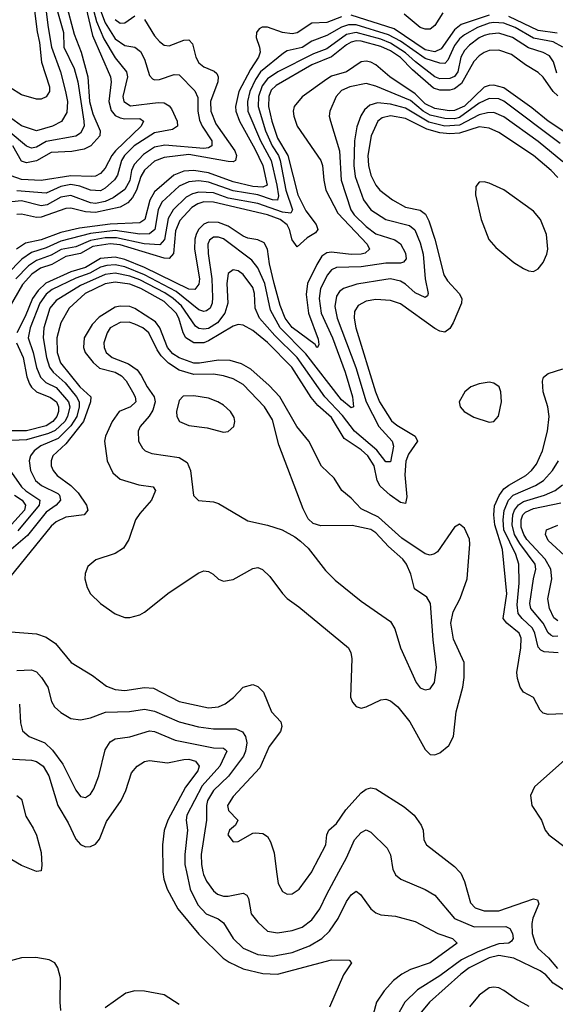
# Model space of a CAD drawing. Header units: inches. Extents: x 884549 to 1028252, y 526810 to 653624.
# Tile 490 of 656: x 944942 to 947119, y 589462 to 593462. Entities that reach past the tile are written whole.
import ezdxf

# ---------------------------------------------------------------- set-up
doc = ezdxf.new("R2010")
doc.units = ezdxf.units.IN
doc.header["$MEASUREMENT"] = 0
doc.layers.add('A9548', color=7, linetype='Continuous')
doc.layers.add('A9549', color=7, linetype='Continuous')

msp = doc.modelspace()

# ---------------------------------------------------------------- linework, layer by layer
at = {"layer": 'A9548', "color": 5}
for points, elevation in [([(945524.6, 590000), (945528, 589970), (945541.1, 589930), (945584.5, 589850), (945670, 589746.7), (945769.4, 589649.4), (945793.2, 589633.2), (945850, 589606.5), (945930, 589586.5), (945990, 589584.4), (946210, 589642.2), (946280.7, 589640.7), (946290.3, 589630), (946258.8, 589581.2), (946202, 589450)], 2520), ([(945620.2, 590000), (945635.5, 589930), (945665.6, 589865.6), (945700.1, 589830), (945749.3, 589809.3), (945770, 589793.5), (945810, 589728.8), (945850, 589690.1), (945910, 589664.6), (945970, 589657.5), (946050, 589671.9), (946120.7, 589699.3), (946170.2, 589729.8), (946201.4, 589758.6), (946237.2, 589810), (946270, 589879.2), (946290, 589907.3), (946310, 589921.5), (946327.8, 589907.8), (946370, 589850.3), (946390, 589834), (946410, 589826), (946470, 589820.6), (946550, 589798.4), (946642, 589750), (946701.3, 589730), (946720.3, 589710), (946610, 589629.9), (946530, 589602.9), (946495.1, 589584.9), (946461.8, 589558.2), (946423.5, 589516.5), (946393.1, 589470), (946360.1, 589350)], 2540), ([(945686.9, 590000), (945689, 589990), (945701.6, 589961.6), (945730, 589922.7), (945746.4, 589910), (945770, 589901.5), (945790, 589901.1), (945850, 589914), (945865.6, 589905.6), (945872.1, 589892.1), (945883.6, 589830), (945910, 589795.7), (945950, 589758.7), (945990, 589752.1), (946050, 589761.6), (946090, 589776), (946130, 589804.8), (946162.1, 589850), (946189.9, 589910), (946238.9, 590000)], 2560), ([(945986.6, 590000), (945992.6, 589952.6), (946010, 589920.9), (946030, 589909.2), (946050, 589910.2), (946077.6, 589930), (946129, 590000)], 2580), ([(946463.8, 590000), (946470, 589987.6), (946491.6, 589970), (946590, 589928.5), (946630, 589905), (946710.1, 589810), (946790, 589777.2), (946917.6, 589777.6), (946935, 589770), (946945.3, 589750), (946947.5, 589730), (946941.8, 589718.2), (946930.4, 589710), (946890, 589707.5), (946862.1, 589697.9), (946804.4, 589675.6), (946737.9, 589642.1), (946650, 589578.2), (946559.4, 589520.6), (946507.4, 589470), (946406.8, 589293.2)], 2560), ([(946730.2, 590000), (946734.9, 589994.9), (946750, 589960.5), (946774.3, 589874.3), (946793.3, 589853.3), (946830, 589842), (946890, 589841.3), (947030, 589890.8), (947046.4, 589886.4), (947051.6, 589870), (947028, 589812), (947023.7, 589790), (947025.2, 589750), (947036.9, 589710), (947050, 589688.8), (947091.4, 589651.4), (947127.6, 589607.6)], 2580), ([(945110, 589437.2), (945106.4, 589470), (945108.2, 589570), (945097.8, 589610), (945085.4, 589630), (945062.4, 589642.4), (945008.3, 589651.7), (944950, 589651), (944890, 589634.5)], 2520), ([(947210, 589484), (947110, 589548.5), (947081.3, 589581.3), (947058.1, 589598.1), (946950, 589648.9), (946890, 589659.7), (946850, 589651), (946769.7, 589610), (946735.5, 589584.5), (946607.2, 589470), (946473.4, 589310)], 2580), ([(945590, 589460.8), (945530, 589500.4), (945450, 589516), (945410, 589516.7), (945373.3, 589506.7), (945290, 589447.9)], 2520), ([(947013.6, 589453.6), (946961.9, 589481.9), (946910, 589518.3), (946890, 589528.5), (946870, 589531.8), (946850, 589528.5), (946810, 589498.8), (946770, 589451.6)], 2620)]:
    msp.add_lwpolyline(points, dxfattribs=dict(at, elevation=elevation))
at = {"layer": 'A9549', "color": 5}
for points, elevation in [([(945042.9, 593550), (945058, 593430), (945071.9, 593350), (945108.1, 593250), (945128.7, 593170), (945136.3, 593130), (945134.4, 593085.6), (945111.9, 593048.1), (945075.2, 593030), (945010, 593010.4), (944950, 593030.4), (944890, 593073.8)], 2240), ([(945202.6, 593550), (945237.6, 593397.6), (945311.2, 593230), (945313.4, 593210), (945304.2, 593130), (945313.8, 593093.8), (945330, 593073.2), (945350, 593063.3), (945370, 593059.1), (945430, 593060.8), (945445, 593050), (945435.9, 593030), (945331.7, 592930), (945316.5, 592910), (945290, 592858.5), (945270, 592837.1), (945250, 592826.6), (945235.2, 592824.8), (945150, 592827.3), (945030, 592808.9), (944950, 592812.9), (944908.1, 592828.1)], 2320), ([(944998.2, 593530), (945012.6, 593412.6), (945023.1, 593370), (945030.7, 593290), (945062.7, 593190), (945063.9, 593170), (945050, 593148.9), (945030, 593139), (945010, 593139.8), (944950, 593156.5), (944806.6, 593246.6)], 2220), ([(945266.4, 593510), (945289.1, 593449.1), (945330, 593384.4), (945370, 593357.2), (945410, 593350.8), (945433.2, 593333.2), (945450, 593302), (945470, 593234.9), (945482, 593222), (945490, 593217.8), (945510, 593219.3), (945570, 593240.1), (945590, 593238.3), (945653.6, 593173.6), (945665.8, 593145.8), (945666.7, 593090), (945673.3, 593053.3), (945683.7, 593030), (945723.2, 592970), (945723.8, 592950), (945710, 592941.8), (945690, 592938.2), (945532.4, 592952.4), (945490, 592944.3), (945445, 592915), (945406.8, 592873.2), (945397, 592850), (945390, 592808.4), (945370, 592772.8), (945322.2, 592737.8), (945290, 592722.9), (945250, 592715.6), (945230, 592718), (945150, 592747.3), (945110, 592740.8), (945053.2, 592710), (945030, 592705.4), (944950, 592726), (944910, 592721.8)], 2360), ([(945130.4, 593530), (945163.9, 593403.9), (945192.1, 593330), (945219.2, 593230), (945225.3, 593130), (945240, 593080), (945269.6, 593010.4), (945268.2, 592990), (945231.2, 592950), (945204, 592936), (945154, 592926), (945070, 592922.6), (945010, 592889.2), (944970, 592880.4), (944950, 592887.9), (944914.8, 592950)], 2280), ([(945234.6, 593530), (945254.5, 593454.5), (945283.9, 593383.9), (945330, 593306.7), (945375.7, 593250), (945380.3, 593230), (945361.1, 593150), (945365.7, 593130), (945392.3, 593112.3), (945505.4, 593125.4), (945530, 593124.6), (945550, 593112.6), (945559.4, 593099.4), (945581.7, 593050), (945583.9, 593030), (945563.3, 593016.7), (945490, 593001.9), (945408.1, 592950), (945368, 592910), (945356.6, 592890), (945339.4, 592830), (945327.8, 592812.2), (945290, 592777.3), (945270, 592767.1), (945230, 592769.1), (945186.5, 592786.5), (945150, 592793), (945110, 592785.1), (945050, 592757.8), (944930, 592767)], 2340), ([(945095.4, 593495.4), (945120.5, 593410), (945122, 593350), (945163.8, 593263.8), (945178.5, 593210), (945203, 593050), (945203.8, 593030), (945190, 593000.6), (945170, 592988.7), (945050, 592966.7), (945010, 592944.9), (944990, 592940.1), (944970, 592948.3), (944903.6, 593003.6)], 2260), ([(946250, 593473.4), (946190, 593451.4), (946130, 593448.3), (946070.6, 593409.4), (946050, 593405.1), (946009.9, 593409.9), (945950, 593432.4), (945928.2, 593431.8), (945915.6, 593424.4), (945904.3, 593410), (945902.7, 593390), (945917.3, 593350), (945919.9, 593330), (945913.4, 593310), (945880.2, 593259.8), (945833.3, 593170), (945818.7, 593110), (945820.8, 593090), (945835.8, 593050), (945898.1, 592938.1), (945930.3, 592870.3), (945947.4, 592790), (945930, 592781.1), (945890, 592784.9), (945810, 592803.4), (945710, 592840.1), (945650, 592849.4), (945610, 592846.1), (945568.5, 592830), (945490, 592763.4), (945470.9, 592729.1), (945451.2, 592650), (945430, 592636.2), (945310, 592631.8), (945185.3, 592614.7), (945110, 592598.2), (945030, 592567.8), (944965.4, 592554.6), (944928.6, 592530)], 2420), ([(945330, 593463), (945350, 593447.4), (945370, 593448.9), (945410, 593477.5)], 2380), ([(946850, 593481), (946736.8, 593443.2), (946710, 593421.1), (946655.9, 593344.1), (946630, 593331.9), (946590, 593339.6), (946464.8, 593424.8), (946290, 593480.6)], 2420), ([(946662.4, 593490), (946630, 593437.9), (946610, 593424.2), (946590, 593423), (946570, 593430.4), (946505.1, 593485.1)], 2380), ([(947127.2, 593407.2), (947050, 593418.2), (946930, 593475.1)], 2420), ([(947149.5, 593350), (947110, 593372.3), (947030, 593387.6), (946955.8, 593430), (946910, 593448.6), (946870, 593451.3), (946850, 593447.5), (946803, 593430), (946750, 593401.3), (946730, 593384), (946710, 593357.4), (946682.5, 593297.5), (946670, 593284.8), (946650, 593285.7), (946590, 593304), (946490, 593374.8), (946441, 593401), (946310, 593441.3), (946279.2, 593440.8), (946250, 593432.4), (946190, 593398.1), (946130, 593375.5), (946090, 593348.6), (946030, 593336), (946013.8, 593326.2), (945920.7, 593250), (945900.2, 593219.8), (945877.7, 593170), (945867.5, 593130), (945868.9, 593090), (945920.5, 592970), (945964.4, 592890), (945987.9, 592790), (945993.6, 592746.4), (945990.4, 592729.6), (945970, 592729.8), (945910, 592750.1), (945810, 592766.5), (945710, 592802), (945670, 592806.9), (945630, 592804.1), (945590, 592785.9), (945519.4, 592720.6), (945504.9, 592690), (945492, 592610), (945470, 592592.8), (945430, 592590.6), (945330, 592605.3), (945230, 592593.5), (945110, 592562.3), (945050, 592535.2), (944990, 592517), (944950.6, 592489.4), (944891.2, 592428.8)], 2440), ([(945450, 593462.7), (945490, 593397.2), (945510, 593373), (945530, 593359), (945550, 593356.6), (945610, 593379.6), (945630, 593380.2), (945644, 593364), (945658.7, 593310), (945670, 593287.5), (945690, 593270.7), (945733.2, 593253.2), (945743.2, 593243.2), (945749, 593230), (945747.6, 593210), (945717.7, 593130), (945718.8, 593090), (945739.7, 593039.7), (945817.2, 592930), (945823.7, 592910), (945819.8, 592890), (945810, 592885.3), (945790, 592885.6), (945630, 592914), (945530, 592902.6), (945490, 592887), (945450, 592851), (945434.9, 592825.1), (945416.4, 592770), (945400.1, 592739.9), (945381.6, 592718.4), (945350, 592700), (945250, 592678.4), (945210, 592681.6), (945150, 592696.1), (945130, 592695.5), (945030, 592660.1), (945010, 592659.1), (944950, 592671.7), (944930, 592670.2)], 2380), ([(947125.1, 593245.1), (947111.6, 593291.6), (947095.2, 593315.2), (947070, 593329.2), (947010, 593348.3), (946945.4, 593390), (946890, 593407), (946850, 593403.9), (946830, 593397.3), (946810, 593388.1), (946770, 593359.1), (946750, 593337), (946735.1, 593310), (946723.1, 593250), (946710, 593231.6), (946690, 593222.6), (946650, 593222.3), (946630, 593229.7), (946550.7, 593290.7), (946510, 593328.1), (946450, 593366.9), (946410, 593382.4), (946310, 593410), (946270, 593402.2), (946190, 593344.3), (946136.3, 593323.7), (945991, 593250), (945950, 593221.8), (945927.2, 593192.8), (945913, 593150), (945911.7, 593110), (945941.5, 593010), (945967.8, 592950), (945994.2, 592910), (946001.3, 592890), (946024.4, 592770), (946051.5, 592690), (946044.2, 592675.8), (946010, 592680), (945910, 592715.8), (945790, 592737.4), (945730, 592758.1), (945670, 592761.9), (945644.8, 592755.2), (945619.2, 592740.8), (945565.9, 592690), (945545.8, 592654.2), (945531.3, 592568.7), (945511.9, 592548.1), (945448.1, 592551.9), (945336.2, 592576.3), (945290, 592575.4), (945230, 592565.7), (945170, 592539.4), (945111.4, 592528.6), (945070, 592505.5), (945010, 592484), (944978.1, 592461.9), (944927.1, 592410)], 2460), ([(947130, 593153.2), (947110, 593170.3), (947070, 593228.8), (947050, 593247.8), (946998.5, 593278.5), (946941.2, 593321.2), (946890, 593338.5), (946850, 593336.9), (946830, 593329.5), (946810, 593315.1), (946787.9, 593292.1), (946737.7, 593202.3), (946710, 593180.8), (946690, 593176.3), (946650, 593175.4), (946623.8, 593183.8), (946538.3, 593258.3), (946490, 593309.1), (946450, 593335.9), (946410, 593353.4), (946330, 593374.8), (946310, 593376), (946290, 593371.5), (946270, 593360.5), (946210, 593311.3), (946130, 593279.4), (945985, 593195), (945964.2, 593175.8), (945954.2, 593150), (945953.7, 593110), (945966.7, 593050), (945990, 592980.3), (946031.8, 592910), (946073.1, 592750), (946105.8, 592685.8), (946147.2, 592630), (946154.4, 592610), (946144, 592596), (946110, 592576.4), (946070, 592539.9), (946050, 592567.7), (946039.3, 592610), (946029.1, 592629.1), (946001.4, 592650), (945950, 592668.9), (945730, 592721.4), (945690, 592722.8), (945665.7, 592714.3), (945641.4, 592698.6), (945593.5, 592646.5), (945575.2, 592604.8), (945567.4, 592512.6), (945550, 592492.4), (945530, 592493.1), (945350, 592547.4), (945310, 592552), (945239.9, 592540.1), (945190, 592512.1), (945130, 592500.5), (945072.8, 592467.2), (945027.1, 592452.9), (944992.2, 592427.8), (944953.9, 592386.1), (944898.4, 592290)], 2480), ([(947162.3, 593002.3), (947090, 593050.5), (947023.9, 593103.9), (946910, 593184.9), (946870, 593196.2), (946850, 593195.1), (946830, 593187.5), (946750, 593111.3), (946710, 593093.7), (946687.7, 593092.3), (946630, 593100.8), (946590, 593120.8), (946550, 593160.4), (946446.3, 593230), (946390, 593278.7), (946370, 593289.9), (946350, 593293.4), (946329.5, 593290.5), (946270.2, 593249.8), (946210, 593232.9), (946190, 593221.2), (946090, 593148.4), (946058.2, 593110), (946053.8, 593090), (946056.1, 593070), (946070.5, 593030), (946166.6, 592890), (946173.3, 592870), (946177.8, 592810), (946186.5, 592770), (946235.7, 592675.7), (946355, 592550), (946363.6, 592530), (946346, 592514), (946330, 592508.9), (946290, 592508.2), (946210, 592517.5), (946190, 592514.5), (946170, 592501.2), (946150, 592467.7), (946112.5, 592390), (946105.9, 592345.9), (946116.5, 592270), (946155.3, 592164.7), (946157.8, 592142.2), (946152.4, 592130), (946149.3, 592130), (946142.6, 592142.6), (946050, 592211), (946021.1, 592250), (946000.5, 592300.5), (945976.3, 592390), (945957.1, 592470), (945949.2, 592529.2), (945935.2, 592555.2), (945910, 592567.7), (945870, 592574.3), (945850, 592583), (945790, 592623.1), (945750, 592638.1), (945710, 592639.3), (945690, 592631), (945669.6, 592610.4), (945659.1, 592590), (945653.5, 592570), (945652.9, 592530), (945672.4, 592410), (945670, 592387.4), (945654.3, 592365.7), (945630, 592367.4), (945450, 592455), (945370, 592487.7), (945330, 592498), (945270, 592491.5), (945210, 592455.6), (945150, 592438.4), (945048.4, 592391.6), (945017.5, 592362.5), (944994.4, 592330), (944964.2, 592255.8), (944931, 592190)], 2520), ([(947138.9, 592958.9), (946910, 593131.8), (946890, 593140.6), (946850, 593142.2), (946810, 593122.8), (946730, 593065), (946710, 593059.1), (946670, 593060.1), (946610, 593074.3), (946582, 593090), (946530, 593133.4), (946390, 593192.2), (946350, 593203.2), (946284.4, 593190), (946250, 593174.6), (946228.6, 593150), (946203.2, 593090), (946200.7, 593070), (946205.4, 593050), (946241.6, 592930), (946249.1, 592810), (946288.5, 592690), (946301.5, 592670), (946350, 592621.7), (946390, 592591.8), (946467.3, 592567.3), (946490, 592551.9), (946510, 592514), (946512.6, 592490), (946502.7, 592477.3), (946490, 592473.2), (946430, 592473), (946330, 592457.9), (946230, 592456), (946210, 592445.6), (946193.8, 592426.2), (946165.1, 592370), (946159.2, 592330), (946167.4, 592270), (946213.1, 592170), (946265.3, 592030), (946295.3, 591930), (946299.2, 591890), (946290, 591884.6), (946250, 591917.9), (946104.6, 592104.6), (946000.5, 592210), (945961.5, 592281.5), (945938.6, 592390), (945910, 592454.6), (945885.4, 592485.4), (945770, 592572.1), (945750, 592579.2), (945730, 592578.6), (945713.5, 592566.5), (945706.4, 592550), (945707.7, 592512.3), (945722.5, 592410), (945726.1, 592333.9), (945724.3, 592310), (945716.8, 592290), (945701.1, 592278.9), (945690, 592276), (945670, 592283.1), (945577.9, 592357.9), (945450, 592425), (945370, 592457.8), (945330, 592466.4), (945296.1, 592463.9), (945270, 592456.1), (945227.8, 592432.2), (945170, 592411.4), (945074, 592366), (945050, 592347.6), (945023.4, 592310), (944984.8, 592210), (944977.2, 592170), (944997.3, 592110), (945010, 592049.4), (945027, 592010), (945048.2, 591988.2), (945090, 591967.6), (945140.7, 591910), (945146.3, 591890), (945137.1, 591850), (945125.5, 591830), (945086.7, 591793.3), (945059.3, 591780.7), (944970, 591754.7), (944910, 591752)], 2540), ([(947150, 592884.7), (947050, 592967.3), (946910, 593067.7), (946870, 593084.7), (946844.1, 593084.1), (946810, 593075.8), (946730, 593033.6), (946670, 593029.7), (946605.6, 593045.6), (946510, 593102.4), (946450, 593118.7), (946396, 593124), (946364.8, 593115.2), (946343.6, 593096.4), (946328.5, 593071.5), (946312.7, 593027.3), (946302.8, 592970), (946299.8, 592870), (946305.1, 592825.1), (946339.9, 592730), (946370, 592689.6), (946430, 592651), (946526.1, 592626.1), (946548.1, 592608.1), (946570, 592555.2), (946582.4, 592510), (946590.7, 592410), (946602, 592350), (946599.8, 592340.2), (946590, 592333.5), (946550, 592352.9), (946510, 592388.3), (946490, 592399.2), (946450, 592408.7), (946430, 592407.2), (946312.9, 592387.1), (946258, 592370), (946242.3, 592357.7), (946230, 592339.3), (946223.5, 592296.5), (946233.1, 592250), (946309.1, 592049.1), (946350.8, 591910), (946401.4, 591810), (946455.7, 591750), (946461.9, 591730), (946450, 591666), (946430, 591666.2), (946393.4, 591713.4), (946303.5, 591790), (946254, 591854), (946183, 591930), (946070, 592089.6), (945979.7, 592179.7), (945917.3, 592250), (945899.9, 592290), (945896.8, 592350), (945890, 592374.6), (945850, 592427.2), (945830, 592441.2), (945810, 592445.5), (945789.3, 592430.7), (945783.7, 592390), (945787.7, 592310), (945775.9, 592270), (945745.6, 592230), (945710, 592208.1), (945690, 592204.5), (945670, 592207.1), (945657.1, 592217.1), (945599.7, 592299.7), (945566.6, 592330), (945532, 592352), (945430, 592404.9), (945390, 592420.1), (945330, 592432.1), (945290, 592426.7), (945190, 592382.5), (945090, 592321.4), (945064.4, 592290), (945040.7, 592210), (945037.2, 592170), (945050.8, 592090), (945063.9, 592050), (945077.8, 592030), (945126.8, 591986.8), (945173.7, 591930), (945184.3, 591910), (945184.1, 591890), (945174.5, 591850), (945150, 591811.6), (945098.7, 591761.3), (945028.5, 591731.5), (945000.6, 591710), (944986.6, 591690), (944980.6, 591670), (944986.5, 591630), (945006.8, 591590), (945030.3, 591570.3), (945096.7, 591536.7), (945104.6, 591530), (945108.7, 591510), (945090.1, 591490), (945050, 591460.9), (944974, 591366), (944908.2, 591310)], 2560), ([(947130, 592820.7), (947102.1, 592850), (947030, 592909.9), (946890, 593003.4), (946850, 593022.1), (946810, 593026.8), (946730, 593000.7), (946690, 592998.6), (946650, 593002.8), (946597.4, 593017.4), (946510, 593060.6), (946448.8, 593071.2), (946416.1, 593063.9), (946398.5, 593050), (946370.4, 592990), (946357.8, 592910), (946359.5, 592870), (946369.7, 592830), (946389.6, 592790), (946406.1, 592770), (946456.8, 592730), (946510, 592700.7), (946570, 592687.7), (946591.9, 592671.9), (946605, 592645), (946629.5, 592570), (946665.5, 592425.5), (946680.7, 592400.7), (946728.7, 592350), (946739.3, 592330), (946738.6, 592310), (946703.5, 592230), (946690, 592207), (946670, 592192.7), (946650, 592196.2), (946630, 592207.9), (946490, 592307.5), (946450, 592322), (946390, 592326), (946350, 592318.4), (946318.5, 592301.5), (946303.1, 592276.9), (946301.5, 592250), (946309.1, 592210), (946388.1, 591950), (946404.6, 591910), (946452.8, 591832.8), (946474.6, 591814.6), (946549.4, 591770), (946559.4, 591750), (946522.6, 591697.4), (946511, 591669), (946507.1, 591612.9), (946516, 591524), (946510, 591496.5), (946490, 591500.8), (946448, 591530), (946406.8, 591566.8), (946395, 591590), (946383.2, 591650), (946356.8, 591690), (946330, 591714.7), (946261.3, 591761.3), (946210, 591845.4), (946154.2, 591894.2), (946126.9, 591926.9), (946048.3, 592050), (945950, 592150.5), (945890, 592198.8), (945850, 592220.8), (945830, 592223.2), (945810, 592217.3), (945710, 592157.3), (945690, 592149.7), (945650, 592149.5), (945617.3, 592170), (945606.7, 592190), (945589.5, 592250), (945578, 592270), (945530, 592316.7), (945434.1, 592370), (945390, 592387.5), (945330, 592395.5), (945290, 592388.7), (945208, 592350), (945143.2, 592290), (945109.1, 592230.9), (945093, 592170), (945093.9, 592110), (945107.6, 592067.6), (945186.9, 591970), (945231.9, 591930), (945229.8, 591910), (945201, 591830), (945130, 591739.6), (945077.2, 591690), (945070.6, 591670), (945070.6, 591650), (945077.8, 591630), (945094, 591610), (945149.8, 591569.8), (945179.9, 591539.9), (945214.4, 591490), (945218.6, 591470), (945204.2, 591450), (945130, 591440.6), (945090, 591421.8), (945070, 591404.4), (944902.1, 591197.9)], 2580), ([(944929.6, 592150), (944955.8, 592090), (944971.6, 592011.6), (944982.6, 591982.6), (944990, 591968.9), (945010, 591950), (945067.9, 591927.9), (945091.2, 591910), (945100.6, 591890), (945100.2, 591870), (945092.7, 591850), (945077.4, 591830), (945050, 591812.7), (944970, 591791.7), (944910, 591791.4)], 2520), ([(947183.3, 590643.3), (947090, 590638.8), (947070, 590644.9), (947057.3, 590657.3), (947030, 590708.5), (946990, 590729.8), (946976.8, 590750), (946965, 590785), (946963.4, 590810), (946979.6, 590910), (946980.9, 590950), (946971.7, 590970), (946921.6, 591010), (946906.7, 591030), (946922.6, 591130), (946904.1, 591310), (946873.4, 591410), (946869.7, 591450.3), (946872.4, 591487.6), (946891, 591529), (946910, 591555.6), (946930, 591571.7), (946999.4, 591610), (947023.1, 591630), (947043.1, 591656.9), (947067.4, 591710), (947087.9, 591790), (947093.9, 591850), (947089.1, 591890), (947070.3, 591950), (947066.6, 591993.4), (947071.8, 592010), (947090, 592025.2), (947150, 592043.8)], 2580), ([(947130.3, 590890.3), (947073.8, 590893.8), (947060.7, 590900.7), (947050, 590913.5), (947036.5, 590970), (947026.7, 590990), (946983.9, 591030), (946968.8, 591050), (946964.6, 591084.6), (946972.9, 591172.9), (946971.6, 591250), (946958.3, 591290), (946910.3, 591390), (946907.1, 591430), (946911.8, 591468.2), (946929.5, 591510), (946947.7, 591530), (947039, 591570), (947070.6, 591589.4), (947107.9, 591630), (947131.7, 591670)], 2560), ([(944889.8, 591649.8), (944950, 591563.9), (944967.4, 591547.4), (945024.3, 591510), (945021.4, 591490), (944934.9, 591385.1)], 2540), ([(947130, 590957.1), (947110, 590955.8), (947101.2, 590961.2), (947090, 590970.8), (947069.8, 591010.2), (947020.3, 591070), (947015, 591090), (947029.9, 591190), (947040.5, 591230), (947037.4, 591250), (946974.4, 591334.4), (946953.4, 591370), (946943.3, 591410), (946947, 591450), (946953.8, 591470), (946969, 591491), (946990, 591504.3), (947075, 591530), (947118.4, 591550), (947148.2, 591571.8)], 2540), ([(944920.9, 591530), (944952, 591510), (944966.4, 591490), (944961.5, 591470), (944909.3, 591410.7)], 2520), ([(947130, 591019.7), (947112.6, 591032.6), (947095.6, 591070), (947089.5, 591109.5), (947105.5, 591190), (947101.5, 591230), (947077.4, 591270), (947003.6, 591350), (946990.9, 591370.9), (946980.9, 591400.9), (946980.1, 591430), (946987.3, 591450), (946998.5, 591461.5), (947030, 591475.8), (947141, 591499)], 2520), ([(947172.9, 591270), (947090, 591346.9), (947079.6, 591370), (947083.4, 591390), (947130, 591408.3)], 2480), ([(944890, 590976.9), (945010, 590966.8), (945050, 590952.9), (945087.2, 590927.2), (945151.5, 590850), (945238.2, 590798.2), (945295, 590755), (945330, 590740.4), (945370, 590737.4), (945450, 590748.6), (945486.1, 590746.1), (945590, 590692.2), (945710, 590665.8), (945750, 590670.8), (945777.2, 590682.8), (945811.2, 590708.8), (945850, 590750.2), (945890, 590760.7), (945910, 590753.4), (945933, 590730), (945966, 590650), (946003.2, 590610), (946008.1, 590590), (946002.8, 590570), (945956.1, 590510), (945917.7, 590422.3), (945810, 590306.2), (945786.5, 590270), (945791, 590250), (945829.2, 590210), (945819.5, 590190), (945794.3, 590170), (945787.8, 590150), (945810, 590121.6), (945830, 590123.7), (945890, 590157.4), (945900.9, 590159.1), (945930, 590156.5), (945950, 590143.1), (945962.2, 590122.2), (945976.9, 590076.9), (945986.6, 590000)], 2580), ([(944930, 590817.8), (944990, 590821.2), (945010, 590812.5), (945030.9, 590790), (945056.8, 590750), (945071.8, 590691.8), (945084, 590670), (945110, 590647.1), (945150, 590623.2), (945190, 590617.1), (945230, 590626), (945290.7, 590649.3), (945388.7, 590651.3), (945450, 590661.3), (945490, 590653.3), (945590, 590609.3), (945668.6, 590588.6), (945730, 590580.6), (945821, 590581), (945848.4, 590568.4), (945860.2, 590550), (945864.8, 590524.8), (945860.1, 590490), (945851.2, 590470), (945790.9, 590389.1), (945730, 590330.8), (945705.4, 590290), (945700.9, 590270), (945700.8, 590210), (945679.5, 590070), (945680.6, 590030), (945686.9, 590000)], 2560), ([(944941.6, 590681.6), (944945.2, 590605.2), (944953.2, 590573.2), (944981.1, 590550), (945043.8, 590523.8), (945074.9, 590494.9), (945117.6, 590437.6), (945170, 590331.7), (945190, 590306.3), (945210, 590301.7), (945230, 590315.3), (945243.1, 590336.9), (945263.9, 590390), (945290, 590495.8), (945310, 590527.7), (945330, 590540.7), (945390, 590548.6), (945470, 590573), (945490, 590570.1), (945574.7, 590534.7), (945730, 590504.2), (945770, 590503), (945777.8, 590497.8), (945784.4, 590490), (945756.3, 590430), (945683.5, 590350), (945621.1, 590230), (945618.3, 590210), (945624.8, 590170), (945612.9, 590070), (945613.7, 590030), (945620.2, 590000)], 2540), ([(944870, 590460.1), (944990, 590454.2), (945010, 590448.5), (945037.5, 590430), (945060.9, 590390), (945097.5, 590270), (945139.4, 590199.4), (945170, 590132.8), (945190, 590111.6), (945210, 590101.9), (945230, 590102.6), (945250, 590113), (945266.7, 590133.3), (945294.8, 590205.2), (945354.3, 590290), (945374.2, 590330), (945397, 590403), (945419.3, 590430), (945450, 590447.8), (945470, 590452.8), (945543.6, 590443.6), (945610, 590456.7), (945630, 590457.6), (945656.1, 590450), (945672.3, 590430), (945666.5, 590410), (945615.8, 590344.2), (945544.8, 590210), (945530, 590168), (945522.9, 590110), (945524.1, 590004.1), (945524.6, 590000)], 2520), ([(947170, 590465.8), (947034.7, 590345.3), (947018, 590310), (947024, 590270), (947062.7, 590210), (947078.3, 590170), (947092.7, 590150), (947252.8, 590030)], 2620), ([(944930.6, 590310.6), (944950, 590294.8), (944966.9, 590226.9), (944997.6, 590177.6), (945010, 590148.8), (945030, 590079.1), (945032.8, 590027.2), (945030, 590004), (945010, 590001.7), (944950, 590026.4), (944910, 590049.4)], 2480), ([(946129, 590000), (946130, 590001.3), (946186.4, 590110), (946190.6, 590150), (946198.4, 590170), (946230, 590196.3), (946268.4, 590251.6), (946330, 590320.7), (946350, 590336.5), (946370, 590341.8), (946390, 590337.6), (946504.4, 590264.4), (946545, 590230), (946573.8, 590190), (946581.8, 590170), (946584.2, 590130), (946595.6, 590110), (946710, 590022), (946730.2, 590000)], 2580), ([(946238.9, 590000), (946270, 590057.2), (946303, 590130), (946330, 590159.7), (946350, 590171.3), (946370, 590162), (946436.1, 590096.1), (946449.5, 590069.5), (946458.8, 590010), (946463.8, 590000)], 2560)]:
    msp.add_lwpolyline(points, dxfattribs=dict(at, elevation=elevation))
for points, elevation in [([(946830, 592803.1), (946810, 592801.6), (946795.8, 592784.2), (946794.4, 592750), (946817.9, 592650), (946849.6, 592569.6), (946877, 592537), (946950, 592476.2), (946990, 592451.3), (947010, 592442.3), (947030, 592439.5), (947050, 592450.3), (947070, 592475.3), (947085.2, 592510), (947088.5, 592530), (947082.9, 592590), (947059.4, 592650), (947030, 592683.8), (946910, 592770.6), (946850, 592798.2)], 2620), ([(945350, 592298.9), (945330, 592293.7), (945265.8, 592254.2), (945236.5, 592223.5), (945203.9, 592170), (945201, 592130), (945208.7, 592110), (945240.6, 592070), (945266.9, 592046.9), (945330, 592030), (945355.9, 592015.9), (945374.5, 591994.5), (945400.6, 591950), (945411.2, 591930), (945413.7, 591910), (945391.9, 591890), (945346.7, 591870), (945318.6, 591830), (945291.6, 591770), (945287.2, 591750), (945297.4, 591670), (945320.7, 591620.7), (945350, 591595.3), (945426.9, 591573.1), (945484.1, 591564.1), (945493.7, 591550), (945478.4, 591510), (945430, 591456.5), (945412.8, 591430), (945386.3, 591350), (945364.7, 591315.3), (945330, 591293.1), (945252.3, 591267.7), (945219.5, 591240.5), (945208.4, 591211.6), (945207.6, 591190), (945215.9, 591155.9), (945230.2, 591130), (945270, 591090.9), (945330, 591048.6), (945370, 591033.7), (945390, 591032.9), (945430, 591044.1), (945450, 591055.4), (945550, 591134.5), (945670, 591214.3), (945690, 591222.6), (945710, 591220.3), (945729.1, 591209.1), (945750, 591188.7), (945770, 591180.9), (945810, 591188.4), (945890, 591232.9), (945910, 591236.2), (945928.7, 591228.7), (945959.4, 591199.4), (946010, 591130.3), (946030, 591110.2), (946076.9, 591076.9), (946278.2, 590910), (946288.4, 590890), (946292.6, 590867.4), (946287.3, 590710), (946294.6, 590690), (946310, 590672), (946330, 590665.5), (946350, 590670.2), (946410, 590698.9), (946430, 590701.5), (946450, 590694.3), (946478.9, 590670), (946527.8, 590610), (946590, 590496.5), (946610, 590477.4), (946630, 590475), (946650, 590483), (946686.7, 590513.3), (946704.9, 590550), (946716.7, 590650), (946742.8, 590750), (946748.7, 590790), (946748.5, 590850), (946705.4, 590945.4), (946694.6, 591010), (946703.8, 591056.2), (946732.4, 591110), (946760.4, 591190), (946771.6, 591331.6), (946770, 591352), (946750, 591396.2), (946730, 591412), (946710, 591400.7), (946639.9, 591300.1), (946628.3, 591291.7), (946610, 591287), (946590, 591292.7), (946495.9, 591355.9), (946400.5, 591440.5), (946330, 591474.4), (946290, 591518.3), (946251.7, 591550), (946219.9, 591599.9), (946168.8, 591648.8), (946117.9, 591750), (946068.8, 591808.8), (945998.9, 591930), (945956.4, 591976.4), (945882.2, 592042.2), (945844.1, 592064.1), (945797.5, 592077.5), (945750, 592078.9), (945673.6, 592066.4), (945650, 592066.7), (945590, 592087.9), (945565.1, 592105.1), (945543.1, 592130), (945512, 592210), (945494.6, 592234.6), (945410, 592289.1), (945390, 592296.8)], 2620), ([(945387.2, 592232.8), (945350, 592232.1), (945310.6, 592210), (945297.1, 592190), (945284.8, 592150), (945285.9, 592130), (945294, 592110), (945318.3, 592090), (945384.5, 592064.5), (945419.2, 592039.2), (945436.5, 592016.5), (945459.7, 591970), (945488.9, 591930), (945493.5, 591910), (945483.7, 591876.3), (945468.6, 591851.4), (945432.1, 591810), (945424.1, 591790), (945425.7, 591750), (945440.8, 591720.8), (945452.4, 591710), (945479.4, 591699.4), (945590, 591683), (945622.8, 591662.8), (945636, 591630), (945649.1, 591529.1), (945669, 591509), (945730, 591502.7), (945750, 591496.5), (945870, 591426.5), (945950, 591409.1), (946009.3, 591389.3), (946060.9, 591360.9), (946083.2, 591343.2), (946114.5, 591314.5), (946184.9, 591224.9), (946224.8, 591184.8), (946330, 591099.7), (946450, 591017.6), (946467.6, 590987.6), (946490.2, 590910), (946553.2, 590770), (946570, 590747.6), (946590, 590739.3), (946610, 590743.2), (946627.9, 590770), (946636.5, 590830), (946622.8, 590942.8), (946612.5, 591090), (946596.7, 591116.7), (946546.3, 591150), (946532.1, 591210), (946514.1, 591250), (946499.9, 591270), (946441.4, 591321.4), (946390, 591376.9), (946370, 591390.4), (946293.4, 591406.6), (946166.4, 591406.4), (946135.5, 591415.5), (946114.8, 591434.8), (946095, 591475), (945995.1, 591735.1), (945970, 591836.1), (945937.1, 591890), (945850, 591980.6), (945810, 592003.5), (945770, 592015.4), (945730, 592021.7), (945650, 592020.7), (945590, 592038.7), (945547, 592067), (945516.6, 592096.6), (945500.5, 592120.5), (945466.9, 592190), (945442.8, 592210), (945410, 592225.8)], 2640), ([(946850, 591988.9), (946810, 591982.9), (946776.5, 591970), (946751.6, 591950), (946728.8, 591910), (946732, 591890), (946748.5, 591870), (946787.7, 591847.7), (946850, 591826.5), (946870, 591830.3), (946888.3, 591851.7), (946901, 591910), (946898.3, 591950), (946890.4, 591970.4), (946870, 591986)], 2620), ([(945650, 591934.1), (945606.8, 591933.2), (945590, 591915.6), (945580.2, 591870), (945581.1, 591850), (945592, 591830), (945630, 591812.9), (945704.3, 591804.3), (945770, 591786.3), (945790, 591788.9), (945811.9, 591810), (945816.5, 591830), (945813.6, 591846.4), (945798.7, 591870), (945770, 591896), (945747.6, 591910), (945710, 591924)], 2660)]:
    msp.add_lwpolyline(points, close=True, dxfattribs=dict(at, elevation=elevation))

doc.saveas('drawing.dxf')
